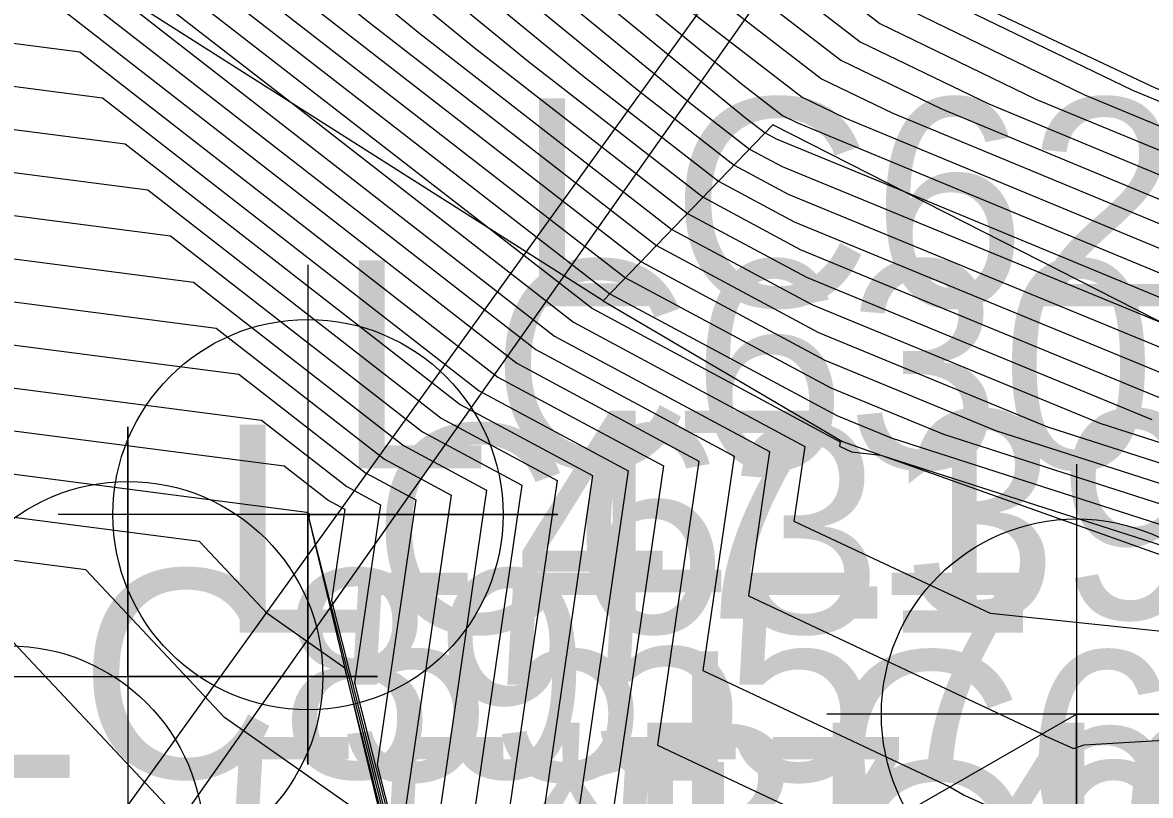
# Model space of a CAD drawing. Extents: x 2188792 to 2191981, y 386090 to 389710.
# Drawn here: x 2190400.42 to 2190413.97, y 387958.9 to 387968.18 of the extents above; entities that cross this region are included whole.
import ezdxf

# ---------------------------------------------------------------- set-up
doc = ezdxf.new("R2010")
doc.units = 0
for name, color, linetype in [('DTM Contours Major', 7, 'Continuous'), ('DTM Contours Minor', 7, 'Continuous'), ('Exist DTM Breakline', 7, 'Continuous'), ('Exist DTM Breakline Cogo Number', 7, 'Continuous'), ('Exist DTM Breakline Cogo Point CELL', 7, 'Continuous'), ('Exist DTM Breakline Underwater', 7, 'Continuous'), ('Exist DTM Breakline Underwater Cogo Comment', 7, 'Continuous'), ('Exist DTM Breakline Underwater Cogo Elevation', 7, 'Continuous'), ('Exist DTM Breakline Underwater Cogo Number', 7, 'Continuous'), ('Exist DTM Breakline Underwater Cogo Point CELL', 7, 'Continuous'), ('Exist Guardrail', 7, 'Continuous'), ('Exist Roads EOT Cogo Number', 7, 'Continuous'), ('Exist Structure Major Deck Tunnel Box Culvert', 7, 'Continuous'), ('Exist Structure Major Deck Tunnel Box Culvert Cogo Elevation', 7, 'Continuous'), ('Exist Structure Major Deck Tunnel Box Culvert Cogo Number', 7, 'Continuous'), ('Exist Structure Major Deck Tunnel Box Culvert Cogo Point CELL', 7, 'Continuous'), ('PH Exist DTM Breakline', 7, 'Continuous')]:
    doc.layers.add(name, color=color, linetype=linetype)

msp = doc.modelspace()

# ---------------------------------------------------------------- linework, layer by layer
at = {"layer": 'DTM Contours Major'}
for points in [[(2190396.638, 387979.449), (2190403.576, 387974.123), (2190403.833, 387973.921), (2190404.693, 387973.216), (2190410.955, 387968.391), (2190413.183, 387967.312), (2190414.332, 387966.835), (2190417.106, 387965.726), (2190417.542, 387965.703), (2190419.412, 387965.768), (2190419.748, 387965.895), (2190421.281, 387966.786), (2190421.572, 387966.983), (2190421.627, 387967.163), (2190422.024, 387968.144), (2190422.134, 387968.463), (2190422.442, 387968.859), (2190422.646, 387968.941), (2190423.128, 387969.627), (2190425.13, 387972.566), (2190427.401, 387975.889), (2190431.051, 387981.039), (2190434.525, 387986.224), (2190435.831, 387989.048)], [(2190399.201, 387973.958), (2190402.143, 387971.646), (2190407.152, 387967.541), (2190408.785, 387966.273), (2190409.694, 387965.786), (2190415.243, 387963.502), (2190416.18, 387963.201), (2190418.941, 387963.06), (2190419.103, 387963.036), (2190420.135, 387963.458), (2190421.534, 387963.988), (2190421.642, 387964.05), (2190423.936, 387965.603), (2190424.124, 387966.212), (2190424.28, 387966.689), (2190424.454, 387966.883), (2190427.198, 387970.507), (2190428.262, 387971.705), (2190428.927, 387972.563), (2190433.143, 387978.666), (2190433.803, 387979.805), (2190438.483, 387986.811), (2190438.908, 387987.312), (2190439.517, 387988.718)], [(2190395.94, 387978.224), (2190401.389, 387974.04), (2190402.988, 387972.783), (2190408.345, 387968.394), (2190409.788, 387967.283), (2190410.301, 387967.034), (2190415.355, 387964.94), (2190416.523, 387964.473), (2190418.349, 387964.377), (2190419.233, 387964.408), (2190420.641, 387964.941), (2190421.461, 387965.418), (2190422.754, 387966.293), (2190422.999, 387967.091), (2190423.164, 387967.497), (2190423.255, 387967.761), (2190423.422, 387967.827), (2190426.352, 387972.006), (2190426.564, 387972.317), (2190426.805, 387972.669), (2190432.079, 387980.111), (2190437.099, 387987.603)], [(2190397.013, 387973.876), (2190401.298, 387970.508), (2190403.89, 387968.384), (2190407.852, 387965.307), (2190410.06, 387964.124), (2190412.112, 387963.279), (2190416.478, 387961.877), (2190417.679, 387961.815), (2190419.4, 387961.561), (2190420.873, 387962.163), (2190421.817, 387962.371), (2190422.539, 387962.91), (2190422.875, 387963.173), (2190424.581, 387964.352), (2190425.139, 387964.876), (2190425.341, 387965.49), (2190426.105, 387966.349), (2190427.724, 387968.487), (2190429.995, 387971.044), (2190431.413, 387972.875), (2190434.226, 387976.947), (2190435.898, 387979.831), (2190439.109, 387984.639), (2190440.23, 387985.959)], [(2190375.85, 387984.703), (2190378.915, 387982.405), (2190378.992, 387982.331), (2190379.416, 387981.921), (2190384.866, 387976.622), (2190386.495, 387975.047), (2190390.939, 387970.73), (2190393.464, 387968.289), (2190397.145, 387964.717), (2190403.02, 387963.956), (2190404.544, 387962.77), (2190405.147, 387962.446), (2190404.684, 387959.264), (2190405.716, 387955.176), (2190421.071, 387941.017)], [(2190410.389, 387950.286), (2190405.75, 387954.563), (2190404.759, 387958.49), (2190402.848, 387959.833), (2190401.182, 387961.604), (2190395.461, 387962.345), (2190393.525, 387964.224), (2190389.116, 387968.486), (2190386.656, 387970.876), (2190382.864, 387974.542), (2190379.711, 387977.608), (2190376.75, 387980.471), (2190376.206, 387980.994), (2190374.427, 387982.328)], [(2190398.829, 387967.088), (2190401.656, 387966.722), (2190405.68, 387963.592), (2190407.272, 387962.737), (2190406.409, 387956.806), (2190407.141, 387956.461), (2190407.809, 387956.059), (2190412.551, 387953.926), (2190414.382, 387954.575), (2190415.286, 387954.628), (2190418.272, 387955.613), (2190419.315, 387955.925), (2190420.766, 387956.87), (2190421.401, 387956.887), (2190423.524, 387959.076), (2190424.012, 387959.25), (2190427.199, 387963.26), (2190429.371, 387965.455), (2190430.135, 387966.295), (2190433.064, 387969.4), (2190436.304, 387973.394), (2190436.387, 387973.5), (2190436.393, 387973.509), (2190440.087, 387979.883)], [(2190394.826, 387973.793), (2190400.452, 387969.371), (2190400.628, 387969.227), (2190401.257, 387968.738), (2190406.815, 387964.414), (2190409.397, 387963.028), (2190409.144, 387961.294), (2190412.67, 387959.635), (2190412.716, 387959.607), (2190413.048, 387959.458), (2190413.176, 387959.503), (2190416.442, 387959.694)]]:
    msp.add_lwpolyline(points, dxfattribs=at)
at = {"layer": 'DTM Contours Minor'}
for points in [[(2190396.499, 387979.204), (2190403.139, 387974.106), (2190403.664, 387973.693), (2190405.424, 387972.252), (2190410.721, 387968.169), (2190412.606, 387967.256), (2190414.537, 387966.456), (2190416.99, 387965.475), (2190417.704, 387965.438), (2190419.376, 387965.496), (2190419.927, 387965.704), (2190421.317, 387966.512), (2190421.808, 387966.845), (2190421.902, 387967.148), (2190422.252, 387968.015), (2190422.446, 387968.576), (2190422.801, 387968.718), (2190423.773, 387970.103), (2190425.417, 387972.516), (2190427.281, 387975.245), (2190431.256, 387980.853), (2190435.04, 387986.5), (2190436.157, 387988.917)], [(2190396.359, 387978.959), (2190402.701, 387974.09), (2190403.495, 387973.466), (2190406.154, 387971.287), (2190410.488, 387967.948), (2190412.03, 387967.201), (2190414.741, 387966.077), (2190416.873, 387965.225), (2190417.865, 387965.173), (2190419.34, 387965.224), (2190420.105, 387965.513), (2190421.353, 387966.239), (2190422.045, 387966.707), (2190422.176, 387967.134), (2190422.48, 387967.885), (2190422.648, 387968.372), (2190422.957, 387968.495), (2190424.418, 387970.579), (2190425.704, 387972.467), (2190427.162, 387974.601), (2190431.462, 387980.668), (2190435.555, 387986.775), (2190436.484, 387988.786)], [(2190396.219, 387978.714), (2190402.264, 387974.073), (2190403.326, 387973.238), (2190406.884, 387970.323), (2190410.255, 387967.726), (2190411.454, 387967.145), (2190414.946, 387965.698), (2190416.756, 387964.974), (2190418.026, 387964.908), (2190419.305, 387964.952), (2190420.284, 387965.323), (2190421.389, 387965.965), (2190422.281, 387966.569), (2190422.451, 387967.119), (2190422.708, 387967.756), (2190422.85, 387968.168), (2190423.112, 387968.273), (2190425.063, 387971.054), (2190425.991, 387972.417), (2190427.043, 387973.957), (2190431.668, 387980.482), (2190436.069, 387987.051), (2190436.811, 387988.655)], [(2190396.079, 387978.469), (2190401.826, 387974.057), (2190403.157, 387973.011), (2190407.615, 387969.359), (2190410.021, 387967.504), (2190410.877, 387967.09), (2190415.15, 387965.319), (2190416.639, 387964.724), (2190418.188, 387964.643), (2190419.269, 387964.68), (2190420.462, 387965.132), (2190421.425, 387965.692), (2190422.518, 387966.431), (2190422.725, 387967.105), (2190422.936, 387967.627), (2190423.053, 387967.964), (2190423.267, 387968.05), (2190425.708, 387971.53), (2190426.277, 387972.367), (2190426.924, 387973.313), (2190431.873, 387980.296), (2190436.584, 387987.327), (2190437.138, 387988.524)], [(2190395.8, 387977.979), (2190400.951, 387974.024), (2190402.819, 387972.556), (2190409.075, 387967.43), (2190409.554, 387967.061), (2190409.725, 387966.978), (2190415.559, 387964.561), (2190416.406, 387964.223), (2190418.511, 387964.112), (2190419.197, 387964.136), (2190420.82, 387964.75), (2190421.497, 387965.144), (2190422.991, 387966.155), (2190423.274, 387967.076), (2190423.392, 387967.368), (2190423.457, 387967.557), (2190423.577, 387967.604), (2190426.352, 387971.561), (2190426.777, 387972.123), (2190426.876, 387972.234), (2190426.937, 387972.313), (2190428.765, 387974.959), (2190432.285, 387979.925), (2190437.614, 387987.878)], [(2190400.076, 387973.991), (2190402.481, 387972.101), (2190408.457, 387967.204), (2190409.158, 387966.66), (2190409.548, 387966.451), (2190414.122, 387964.568), (2190415.969, 387963.803), (2190416.172, 387963.722), (2190418.834, 387963.582), (2190419.125, 387963.592), (2190421.177, 387964.369), (2190421.569, 387964.597), (2190423.463, 387965.879), (2190423.823, 387967.047), (2190423.848, 387967.109), (2190423.862, 387967.149), (2190423.887, 387967.159), (2190424.474, 387967.996), (2190426.988, 387971.315), (2190427.569, 387971.969), (2190427.932, 387972.438), (2190432.71, 387979.354), (2190432.965, 387979.795), (2190438.232, 387987.68)], [(2190399.639, 387973.974), (2190402.312, 387971.873), (2190407.805, 387967.373), (2190408.971, 387966.467), (2190409.621, 387966.119), (2190415.869, 387963.546), (2190416.12, 387963.466), (2190417.387, 387963.401), (2190418.995, 387963.317), (2190419.089, 387963.32), (2190421.356, 387964.178), (2190421.606, 387964.324), (2190423.7, 387965.741), (2190424.019, 387966.778), (2190424.068, 387966.928), (2190424.123, 387966.99), (2190427.093, 387970.911), (2190427.915, 387971.837), (2190428.429, 387972.5), (2190432.926, 387979.01), (2190433.384, 387979.8), (2190438.357, 387987.245), (2190438.643, 387987.582)], [(2190375.469, 387987.111), (2190376.68, 387985.918), (2190376.779, 387985.791), (2190379.672, 387983.499), (2190380.455, 387982.898), (2190386.402, 387978.25), (2190386.464, 387978.202), (2190386.928, 387977.839), (2190392.398, 387972.526), (2190393.416, 387971.541), (2190398.492, 387966.614), (2190401.929, 387966.169), (2190405.453, 387963.428), (2190406.847, 387962.679), (2190405.861, 387955.908), (2190406.035, 387955.826), (2190406.828, 387955.35), (2190413.004, 387952.335)], [(2190375.248, 387986.93), (2190376.507, 387985.69), (2190376.57, 387985.609), (2190379.575, 387983.228), (2190380.111, 387982.817), (2190384.539, 387979.356), (2190386.067, 387977.87), (2190386.399, 387977.549), (2190392.033, 387972.077), (2190393.428, 387970.728), (2190398.156, 387966.14), (2190402.202, 387965.616), (2190405.226, 387963.264), (2190406.422, 387962.621), (2190405.503, 387956.307), (2190405.696, 387955.544), (2190409.174, 387952.336)], [(2190375.028, 387986.748), (2190376.334, 387985.463), (2190376.361, 387985.427), (2190379.479, 387982.957), (2190379.767, 387982.736), (2190382.151, 387980.872), (2190385.667, 387977.454), (2190386.431, 387976.715), (2190391.668, 387971.628), (2190393.44, 387969.915), (2190397.819, 387965.665), (2190402.475, 387965.062), (2190404.999, 387963.099), (2190405.997, 387962.563), (2190405.23, 387957.293), (2190405.703, 387955.422), (2190414.234, 387947.555)], [(2190374.771, 387986.532), (2190376.089, 387985.235), (2190376.116, 387985.201), (2190376.135, 387985.178), (2190378.032, 387983.756), (2190379.382, 387982.686), (2190379.423, 387982.654), (2190379.763, 387982.389), (2190385.266, 387977.038), (2190386.463, 387975.881), (2190391.304, 387971.179), (2190393.452, 387969.102), (2190397.482, 387965.191), (2190402.748, 387964.509), (2190404.771, 387962.935), (2190405.572, 387962.504), (2190404.957, 387958.279), (2190405.709, 387955.299), (2190419.293, 387942.773)], [(2190397.888, 387973.909), (2190401.636, 387970.963), (2190405.195, 387968.047), (2190408.225, 387965.693), (2190409.914, 387964.789), (2190413.365, 387963.368), (2190416.359, 387962.406), (2190418.184, 387962.313), (2190419.281, 387962.151), (2190421.248, 387962.954), (2190421.747, 387963.065), (2190422.129, 387963.35), (2190422.307, 387963.489), (2190424.409, 387964.942), (2190424.655, 387965.173), (2190424.917, 387965.969), (2190425.445, 387966.563), (2190427.514, 387969.295), (2190429.302, 387971.308), (2190430.419, 387972.75), (2190433.793, 387977.635), (2190435.06, 387979.821), (2190438.859, 387985.508), (2190439.701, 387986.5)], [(2190397.451, 387973.892), (2190401.467, 387970.736), (2190404.543, 387968.216), (2190408.039, 387965.5), (2190409.987, 387964.456), (2190412.738, 387963.323), (2190416.418, 387962.141), (2190417.932, 387962.064), (2190419.341, 387961.856), (2190421.061, 387962.558), (2190421.782, 387962.718), (2190422.334, 387963.13), (2190422.591, 387963.331), (2190424.495, 387964.647), (2190424.897, 387965.025), (2190425.129, 387965.729), (2190425.775, 387966.456), (2190427.619, 387968.891), (2190429.648, 387971.176), (2190430.916, 387972.813), (2190434.01, 387977.291), (2190435.479, 387979.826), (2190438.984, 387985.074), (2190439.966, 387986.229)], [(2190396.576, 387973.859), (2190401.129, 387970.281), (2190403.238, 387968.553), (2190407.666, 387965.113), (2190410.133, 387963.791), (2190411.486, 387963.234), (2190416.537, 387961.612), (2190417.427, 387961.566), (2190419.459, 387961.266), (2190420.686, 387961.767), (2190421.852, 387962.025), (2190422.744, 387962.69), (2190423.16, 387963.015), (2190424.667, 387964.058), (2190425.381, 387964.728), (2190425.553, 387965.25), (2190426.436, 387966.243), (2190427.83, 387968.083), (2190430.341, 387970.912), (2190431.911, 387972.938), (2190434.443, 387976.603), (2190436.316, 387979.836), (2190439.235, 387984.205), (2190440.495, 387985.688)], [(2190396.138, 387973.843), (2190400.96, 387970.053), (2190402.585, 387968.721), (2190407.479, 387964.92), (2190410.206, 387963.459), (2190410.86, 387963.19), (2190416.597, 387961.347), (2190417.175, 387961.318), (2190419.519, 387960.971), (2190420.498, 387961.371), (2190421.886, 387961.678), (2190422.949, 387962.47), (2190423.444, 387962.857), (2190424.754, 387963.763), (2190425.624, 387964.58), (2190425.765, 387965.01), (2190426.766, 387966.136), (2190427.935, 387967.679), (2190430.688, 387970.779), (2190432.408, 387973), (2190434.66, 387976.26), (2190436.735, 387979.841), (2190439.36, 387983.771), (2190440.759, 387985.418)], [(2190375.566, 387984.228), (2190378.373, 387982.123), (2190378.544, 387981.959), (2190379.475, 387981.059), (2190384.465, 387976.206), (2190386.527, 387974.212), (2190390.575, 387970.281), (2190393.477, 387967.476), (2190396.808, 387964.242), (2190403.293, 387963.403), (2190404.317, 387962.606), (2190404.722, 387962.388), (2190404.411, 387960.25), (2190405.723, 387955.054), (2190418.934, 387942.871)], [(2190416.798, 387944.725), (2190405.73, 387954.931), (2190404.138, 387961.236), (2190404.298, 387962.33), (2190404.09, 387962.441), (2190403.566, 387962.849), (2190396.472, 387963.768), (2190393.489, 387966.663), (2190390.21, 387969.832), (2190386.559, 387973.378), (2190384.065, 387975.79), (2190379.534, 387980.196), (2190378.095, 387981.587), (2190377.831, 387981.841), (2190375.281, 387983.753)], [(2190414.662, 387946.578), (2190405.737, 387954.809), (2190403.865, 387962.221), (2190403.873, 387962.272), (2190403.863, 387962.277), (2190403.839, 387962.296), (2190396.135, 387963.293), (2190393.501, 387965.85), (2190389.846, 387969.383), (2190386.591, 387972.544), (2190383.665, 387975.374), (2190379.593, 387979.333), (2190377.647, 387981.215), (2190377.29, 387981.558), (2190374.997, 387983.278)], [(2190412.525, 387948.432), (2190405.743, 387954.686), (2190404.294, 387960.426), (2190403.362, 387961.081), (2190402.55, 387961.945), (2190395.798, 387962.819), (2190393.513, 387965.037), (2190389.481, 387968.935), (2190386.623, 387971.71), (2190383.264, 387974.958), (2190379.652, 387978.47), (2190377.198, 387980.843), (2190376.748, 387981.276), (2190374.712, 387982.803)], [(2190397.581, 387982.044), (2190402.053, 387978.993), (2190404.243, 387974.591), (2190405.235, 387973.965), (2190404.748, 387973.576), (2190411.188, 387968.612), (2190413.759, 387967.367), (2190414.128, 387967.214)], [(2190408.253, 387952.14), (2190405.757, 387954.441), (2190405.224, 387956.553), (2190402.333, 387958.584), (2190399.814, 387961.263), (2190395.124, 387961.87), (2190393.537, 387963.411), (2190388.752, 387968.037), (2190386.688, 387970.042), (2190382.463, 387974.126), (2190379.77, 387976.745), (2190376.301, 387980.099), (2190375.665, 387980.712)], [(2190395.66, 387977.734), (2190400.514, 387974.007), (2190402.65, 387972.328), (2190409.11, 387967.036), (2190409.344, 387966.854), (2190409.475, 387966.784), (2190411.006, 387966.153), (2190415.764, 387964.182)], [(2190398.326, 387973.925), (2190401.805, 387971.191), (2190405.848, 387967.878), (2190408.412, 387965.887), (2190409.841, 387965.121), (2190413.991, 387963.412)], [(2190398.763, 387973.941), (2190401.974, 387971.418), (2190406.5, 387967.71), (2190408.598, 387966.08), (2190409.767, 387965.454), (2190414.617, 387963.457)], [(2190395.263, 387973.81), (2190400.621, 387969.598), (2190401.28, 387969.058), (2190403.646, 387967.221), (2190407.042, 387964.579), (2190409.822, 387963.086), (2190409.691, 387962.191), (2190412.047, 387961.083), (2190416.017, 387960.669)], [(2190395.701, 387973.826), (2190400.79, 387969.826), (2190401.933, 387968.89), (2190406.034, 387965.704), (2190407.269, 387964.743), (2190410.247, 387963.144), (2190410.239, 387963.089), (2190410.384, 387963.021), (2190410.734, 387962.984), (2190416.657, 387961.082)], [(2190400.176, 387968.986), (2190400.565, 387968.935), (2190406.588, 387964.25), (2190408.972, 387962.97), (2190408.597, 387960.396), (2190411.564, 387959), (2190411.735, 387958.897), (2190412.948, 387958.351), (2190413.417, 387958.517), (2190416.211, 387958.681)], [(2190399.84, 387968.511), (2190400.838, 387968.382), (2190406.361, 387964.086), (2190408.547, 387962.912), (2190408.05, 387959.499), (2190410.458, 387958.365), (2190410.753, 387958.188), (2190412.849, 387957.245), (2190413.658, 387957.532), (2190415.98, 387957.668)], [(2190399.503, 387968.037), (2190401.111, 387967.829), (2190406.134, 387963.921), (2190408.122, 387962.853), (2190407.503, 387958.601), (2190409.353, 387957.73), (2190409.772, 387957.478), (2190412.75, 387956.139), (2190413.9, 387956.546), (2190415.749, 387956.655)], [(2190399.166, 387967.563), (2190401.383, 387967.276), (2190405.907, 387963.757), (2190407.697, 387962.795), (2190406.956, 387957.703), (2190408.247, 387957.096), (2190408.79, 387956.769), (2190412.65, 387955.033), (2190414.141, 387955.561)]]:
    msp.add_lwpolyline(points, dxfattribs=at)
at = {"layer": 'Exist DTM Breakline'}
msp.add_lwpolyline([(2190531.414, 387983.348), (2190523.321, 387982.244), (2190518.205, 387990.72), (2190532.706, 388005.307), (2190545.06, 388009.51), (2190544.98, 388025.171), (2190553.65, 388044.533), (2190565.286, 388076.436), (2190564.881, 388091.069), (2190553.516, 388090.538), (2190520.701, 388063.835), (2190493.776, 388044.778), (2190468.123, 388022.077), (2190450.903, 387990.888), (2190420.065, 387951.529), (2190427.502, 387947.08), (2190422.045, 387940.172), (2190405.691, 387955.628), (2190413.085, 387959.873)], dxfattribs=at)
at = {"layer": 'Exist DTM Breakline Cogo Point CELL'}
msp.add_lwpolyline([(2190413.085, 387962.873), (2190413.085, 387956.873), (2190413.085, 387959.873), (2190416.085, 387959.873), (2190410.085, 387959.873)], dxfattribs=at)
msp.add_circle((2190413.085, 387959.873), 2.344, dxfattribs=at)
at = {"layer": 'Exist DTM Breakline Underwater'}
msp.add_lwpolyline([(2190403.852, 387962.269), (2190405.765, 387954.298), (2190422.122, 387935.582), (2190430.948, 387946.046), (2190425.778, 387952.525), (2190453.048, 387989.538), (2190475.467, 388021.684), (2190500.611, 388042.284), (2190524.98, 388062.012), (2190552.315, 388088.059), (2190559.067, 388087.393), (2190562.19, 388079.996), (2190548.779, 388046.325), (2190540.282, 388024.168), (2190543.79, 388012.849), (2190529.646, 388006.42), (2190516.3, 387989.822), (2190521.271, 387977.367), (2190531.94, 387980.069)], dxfattribs=at)
at = {"layer": 'Exist DTM Breakline Underwater Cogo Point CELL'}
msp.add_lwpolyline([(2190403.852, 387965.269), (2190403.852, 387959.269), (2190403.852, 387962.269), (2190406.852, 387962.269), (2190400.852, 387962.269)], dxfattribs=at)
msp.add_circle((2190403.852, 387962.269), 2.344, dxfattribs=at)
at = {"layer": 'Exist Guardrail'}
msp.add_line((2190413.255, 387974.11), (2190345.027, 387877.358), dxfattribs=at)
at = {"layer": 'Exist Structure Major Deck Tunnel Box Culvert'}
msp.add_line((2190413.972, 387975.841), (2190342.771, 387876.97), dxfattribs=at)
at = {"layer": 'Exist Structure Major Deck Tunnel Box Culvert Cogo Point CELL'}
msp.add_lwpolyline([(2190398.687, 387960.323), (2190404.687, 387960.323), (2190401.687, 387960.323), (2190401.687, 387963.323), (2190401.687, 387957.323)], dxfattribs=at)
for centre in [(2190401.687, 387960.323), (2190400.256, 387958.349)]:
    msp.add_circle(centre, 2.344, dxfattribs=at)
at = {"layer": 'PH Exist DTM Breakline'}
for points in [[(2190407.399, 387964.837), (2190400.391, 387969.288), (2190393.383, 387973.739), (2190386.375, 387978.19), (2190379.366, 387982.641)], [(2190421.067, 387968.18), (2190414.393, 387972.687), (2190411.277, 387968.696), (2190414.031, 387967.393), (2190417.289, 387966.118), (2190419.468, 387966.193), (2190421.228, 387967.184)], [(2190424.274, 387965.405), (2190421.669, 387963.844), (2190419.072, 387963.19), (2190416.098, 387963.563), (2190409.438, 387966.951), (2190407.399, 387964.837)], [(2190407.399, 387964.837), (2190410.275, 387963.148), (2190416.708, 387960.856), (2190419.755, 387959.799), (2190422.09, 387959.651), (2190424.377, 387960.938), (2190425.323, 387961.813), (2190426.758, 387963.887)]]:
    msp.add_lwpolyline(points, dxfattribs=at)

# ---------------------------------------------------------------- texts
at = {"layer": 'Exist DTM Breakline Cogo Number'}
msp.add_text('LC618', height=2.5, dxfattribs=at).set_placement((2190408.191, 387958.128))
at = {"layer": 'Exist DTM Breakline Underwater Cogo Comment'}
msp.add_text('*BL4007', height=2.5, dxfattribs=at).set_placement((2190406.352, 387957.269))
at = {"layer": 'Exist DTM Breakline Underwater Cogo Elevation'}
msp.add_text('47.39', height=2.5, dxfattribs=at).set_placement((2190406.352, 387961.019))
at = {"layer": 'Exist DTM Breakline Underwater Cogo Number'}
for s, p in [('LC620', (2190406.352, 387964.769)), ('LC621', (2190408.265, 387956.798))]:
    msp.add_text(s, height=2.5, dxfattribs=at).set_placement(p)
at = {"layer": 'Exist Roads EOT Cogo Number'}
msp.add_text('LC895', height=2.5, dxfattribs=at).set_placement((2190399.241, 387959.107))
at = {"layer": 'Exist Structure Major Deck Tunnel Box Culvert Cogo Elevation'}
for p in [(2190404.187, 387959.073), (2190402.756, 387957.099)]:
    msp.add_text('55.57', height=2.5, dxfattribs=at).set_placement(p)
at = {"layer": 'Exist Structure Major Deck Tunnel Box Culvert Cogo Number'}
for s, p in [('LC630', (2190404.187, 387962.823)), ('LC631', (2190402.756, 387960.849))]:
    msp.add_text(s, height=2.5, dxfattribs=at).set_placement(p)

doc.saveas('drawing.dxf')
